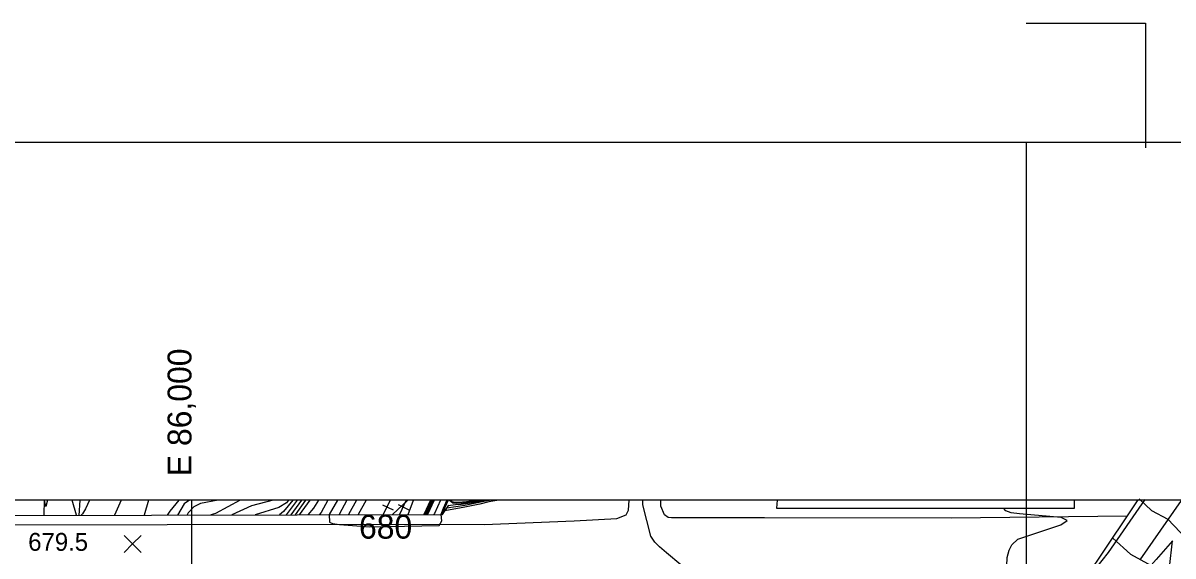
# Model space of a CAD drawing. Extents: x 79600 to 91800, y 75600 to 84400.
# Drawn here: x 85859 to 86823, y 83953 to 84400 of the extents above; entities that cross this region are included whole.
import ezdxf

# ---------------------------------------------------------------- set-up
doc = ezdxf.new("R2010")
doc.units = 0
for name, color, linetype in [('084-085$0$TI_BORDER', 7, 'Continuous'), ('084-085$0$TI_SHEET', 7, 'Continuous'), ('084-090$0$BLDG', 7, 'Continuous'), ('084-090$0$BRIDGE', 7, 'Continuous'), ('084-090$0$GRID', 7, 'Continuous'), ('084-090$0$INDEX', 7, 'Continuous'), ('084-090$0$INDXLBL', 7, 'Continuous'), ('084-090$0$INTER', 7, 'Continuous'), ('084-090$0$INTERSTATE', 7, 'Continuous'), ('084-090$0$ROAD', 7, 'Continuous'), ('084-090$0$RR', 7, 'Continuous'), ('084-090$0$SPOTMARK', 7, 'Continuous'), ('084-090$0$SPOTS', 7, 'Continuous'), ('084-090$0$TI_BORDER', 7, 'Continuous')]:
    doc.layers.add(name, color=color, linetype=linetype)

# ---------------------------------------------------------------- blocks, each defined once
blk = doc.blocks.new('084-090$0$SPOTX')
at = {"layer": '084-090$0$SPOTMARK'}
for p, q in [((-0.37, 0.358), (0.351, -0.358)), ((-0.012, 0), (-0.37, -0.358)), ((-0.012, 0), (0.347, 0.358))]:
    blk.add_line(p, q, dxfattribs=at)
blk = doc.blocks.new('084-090$0$RRTICK100')
blk.add_line((0, -5), (0, 5))

msp = doc.modelspace()

# ---------------------------------------------------------------- linework, layer by layer
at = {"layer": '084-085$0$TI_BORDER'}
msp.add_lwpolyline([(79700, 84300), (86700, 84300), (86700, 79700), (79700, 79700)], close=True, dxfattribs=at)
at = {"layer": '084-085$0$TI_SHEET'}
msp.add_lwpolyline([(86700, 84400), (86800, 84400), (86800, 84295.46)], dxfattribs=at)
at = {"layer": '084-090$0$BLDG'}
msp.add_lwpolyline([(86491.03, 83999.85), (86490.68, 83993.19), (86740.51, 83993.19), (86740.51, 83999.85)], dxfattribs=at)
at = {"layer": '084-090$0$BRIDGE'}
for points in [[(85106.16, 83992.19), (85112.25, 83985.3), (86210.38, 83987.97), (86215.71, 83995.74)], [(86651.9, 83834.1), (86659.96, 83832.84), (86689.46, 83864.28), (86713.14, 83891.02), (86735.25, 83917.36), (86753.87, 83941.22), (86758.97, 83947.77), (86793.87, 84000.06)], [(86533.04, 83068.81), (86544.32, 83073.53), (86749.87, 83714.3), (86776.55, 83798.75), (86790.41, 83841.69), (86807.47, 83894.01), (86814.13, 83918.08), (86820.13, 83943.45), (86822.77, 83965.81), (86809.06, 83950.03), (86777.37, 83914.29), (86747.64, 83876.09), (86692.17, 83807.5), (86690.91, 83797.23)]]:
    msp.add_lwpolyline(points, dxfattribs=at)
at = {"layer": '084-090$0$GRID'}
for p, q in [((90000, 84000), (85000, 84000)), ((86000, 84000), (86000, 80000))]:
    msp.add_line(p, q, dxfattribs=at)
at = {"layer": '084-090$0$INDEX'}
for p, q in [((86099.32, 84000), (86090.45, 83987.68)), ((86138.38, 84000), (86131.79, 83987.78)), ((86203.6, 84000), (86197.97, 83987.94)), ((86218.65, 83998.61), (86217.71, 84000))]:
    msp.add_line(p, q, dxfattribs=at)
for points in [[(85989.29, 84000), (85981.74, 83990.64), (85979.56, 83987.41)], [(86081.47, 84000), (86079.65, 83997.63), (86073.13, 83993.7), (86053.46, 83987.59)], [(86208.89, 84000), (86203.68, 83988.75), (86203.35, 83987.95)], [(86214.17, 84000), (86210.93, 83992.84), (86209.24, 83987.97)], [(86240.81, 84000), (86230.63, 83998.35), (86223.97, 83997.83), (86220.81, 83997.92), (86218.65, 83998.61)], [(86794.57, 84000.88), (86804.96, 83991.36), (86818.71, 83983.87), (86828.92, 83973.12), (86837.68, 83965.09), (86852.65, 83960.71), (86870.53, 83959.99), (86881.59, 83959.99), (86940.68, 83966.81), (86982.08, 83973.18)], [(86115.58, 83987.74), (86115.82, 83981.54), (86118.18, 83980.24), (86124, 83979.37), (86149.63, 83977.6), (86207.76, 83978.58), (86209.84, 83982.68), (86209.39, 83987.97)]]:
    msp.add_lwpolyline(points, dxfattribs=at)
at = {"layer": '084-090$0$INTER'}
for p, q in [((85903.66, 83987.23), (85899.86, 84000)), ((85940.97, 84000), (85935.53, 83987.3)), ((85964.02, 84000), (85960.36, 83987.36)), ((86092.18, 84000), (86083.35, 83987.66)), ((86095.75, 84000), (86086.96, 83987.67)), ((86122.42, 84000), (86115.53, 83987.74)), ((86130.4, 84000), (86123.8, 83987.76)), ((86146.37, 84000), (86139.69, 83987.8)), ((86181.37, 84000), (86168.5, 83987.87)), ((86181.67, 83987.9), (86186.05, 84000)), ((86200.43, 84000), (86194.81, 83987.93)), ((86201.48, 84000), (86195.87, 83987.94)), ((86202.54, 84000), (86196.96, 83987.94))]:
    msp.add_line(p, q, dxfattribs=at)
for points in [[(85879.26, 84000), (85877.98, 83994.48), (85876.71, 84000)], [(85914.6, 84000), (85911.04, 83992.72), (85908.53, 83988.4), (85907.5, 83987.24)], [(85998.24, 84000), (85993.91, 83996.87), (85988.16, 83987.43)], [(86022.48, 84000), (86007.69, 83997.06), (86002.03, 83994.18), (85997.29, 83989.2), (85996.3, 83987.45)], [(86040.96, 84000), (86020.28, 83988.81), (86016.23, 83987.5)], [(86068.4, 84000), (86050.39, 83995.25), (86033.85, 83987.54)], [(86085.04, 84000), (86077.14, 83990.25), (86073.71, 83987.64)], [(86088.61, 84000), (86082.04, 83990.87), (86079.38, 83987.65)], [(86106.46, 84000), (86102.39, 83993.22), (86097.45, 83987.7)], [(86114.44, 84000), (86108.63, 83989.66), (86107.18, 83987.72)], [(86215.23, 84000), (86212.38, 83993.66), (86210.61, 83988.26)], [(86257.72, 84000), (86249.41, 83998.47), (86241.74, 83996.47), (86229.1, 83993.91), (86212.36, 83991)], [(86252.22, 84000), (86247.87, 83999.35), (86236.95, 83996.98), (86229.1, 83995.53), (86214.15, 83993.31)], [(86248.49, 84000), (86234.12, 83997.38), (86233.87, 83997.35), (86226.19, 83996.21), (86221.5, 83995.87), (86215.35, 83995.02)], [(86244.77, 84000), (86227.76, 83997.34), (86222.47, 83997.04), (86219.1, 83997.5), (86216.12, 84000)], [(86410.31, 83945.57), (86398.22, 83955.66), (86392.53, 83960.65), (86388.67, 83964.63), (86385.33, 83969.58), (86378.43, 83995.97), (86378.6, 84000)], [(86713.68, 83891.67), (86711.4, 83898.72), (86707, 83907.6), (86693.46, 83924.38), (86688.62, 83930.82), (86685.09, 83937.72), (86683.63, 83944.95), (86683.96, 83951.92), (86685.59, 83957.89), (86688, 83962.3), (86693.03, 83967.25), (86717.38, 83975.27), (86728.97, 83979.23), (86734.35, 83982.81), (86729.33, 83985.27), (86694.2, 83988.42), (86687.35, 83989.35), (86682.83, 83990.87), (86680.99, 83993.19)], [(86772.56, 83968.13), (86787.45, 83954.48), (86804.68, 83945.09)]]:
    msp.add_lwpolyline(points, dxfattribs=at)
at = {"layer": '084-090$0$INTERSTATE'}
for points in [[(86799.49, 84000.42), (86768.56, 83956.14), (86758.15, 83942.67), (86741.48, 83919.73), (86721.69, 83896.64), (86694.14, 83864.69), (86661.8, 83829.21), (86643.94, 83811.2), (86627.24, 83795.27), (86616.36, 83786.26), (86606.4, 83776.34), (86598.62, 83770.59), (86589.55, 83763.8), (86580.74, 83758.3), (86572.05, 83754.24), (86562.96, 83750.82), (86552.45, 83747.53), (86543.88, 83746.58), (86534.13, 83746.02), (86526.08, 83745.47), (86514.77, 83746.07), (86503.71, 83748.11), (86492, 83753.65), (86488.29, 83755.67)], [(86795.39, 83949.83), (86830.08, 83999.71)]]:
    msp.add_lwpolyline(points, dxfattribs=at)
at = {"layer": '084-090$0$ROAD'}
for p, q in [((85876.61, 84000.21), (85876.15, 83987.36)), ((85905.7, 83987.02), (85906.76, 83999.79)), ((86480.63, 83985.07), (86408.49, 83985.14))]:
    msp.add_line(p, q, dxfattribs=at)
for points in [[(85059.66, 84000), (85059.68, 83993.43), (85063.94, 83984.21), (85070.32, 83979.48), (85076.35, 83978.15), (85152.94, 83977.21), (85278.44, 83978.3), (85750.24, 83979.26), (86208.92, 83979.78), (86245.36, 83979.36), (86320.98, 83982.43), (86356.77, 83984.63), (86364.46, 83987.64), (86366.43, 83991.52), (86366.94, 84000)], [(86408.49, 83985.14), (86402.47, 83985.09), (86399.84, 83985.37), (86396.73, 83987.65), (86393.57, 83994.72), (86393.47, 84000)], [(86784.73, 83986.37), (86636.98, 83984.92), (86480.63, 83985.07)]]:
    msp.add_lwpolyline(points, dxfattribs=at)
at = {"layer": '084-090$0$RR'}
for p, q in [((86166.74, 84000), (86160.88, 83987.85)), ((86180.15, 84000), (86174.35, 83987.88))]:
    msp.add_line(p, q, dxfattribs=at)
at = {"layer": '084-090$0$TI_BORDER'}
msp.add_lwpolyline([(84700, 84300), (91700, 84300), (91700, 79700), (84700, 79700)], close=True, dxfattribs=at)

# ---------------------------------------------------------------- block references
at = {"layer": '084-090$0$RR', "rotation": -115.59038802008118}
for p in [(86164.61, 83993.83), (86177.77, 83994.06)]:
    msp.add_blockref('084-090$0$RRTICK100', p, dxfattribs=at)
at = {"layer": '084-090$0$SPOTS', "xscale": 20, "yscale": 20}
msp.add_blockref('084-090$0$SPOTX', (85950.87, 83963.2), dxfattribs=at)

# ---------------------------------------------------------------- texts
at = {"layer": '084-090$0$GRID'}
msp.add_text('E 86,000', height=20, rotation=90, dxfattribs=at).set_placement((86000, 84020))
at = {"layer": '084-090$0$INDXLBL'}
msp.add_text('680', height=20, dxfattribs=at).set_placement((86140.48, 83967.62))
at = {"layer": '084-090$0$SPOTS'}
msp.add_text('679.5', height=15, dxfattribs=at).set_placement((85863.11, 83957.43))

doc.saveas('drawing.dxf')
